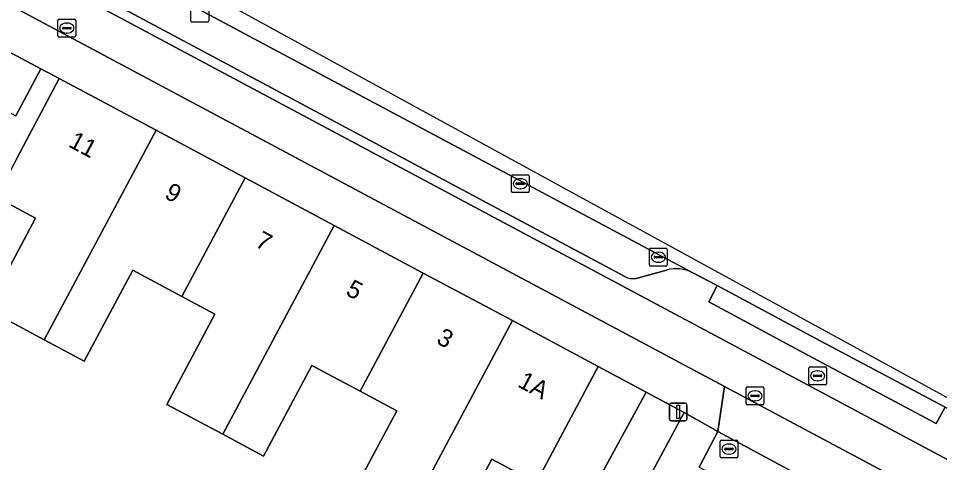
# Model space of a CAD drawing. Extents: x 159262 to 160143, y 383399 to 384319.
# Drawn here: x 159921.4 to 159973.1, y 383890.3 to 383915.2 of the extents above; entities that cross this region are included whole.
import ezdxf

# ---------------------------------------------------------------- set-up
doc = ezdxf.new("R2010")
doc.units = 0
for name, color, linetype in [('IMGEO_Berm_gesloten', 7, 'Continuous'), ('IMGEO_Erf', 7, 'Continuous'), ('IMGEO_Fietspad_gesloten', 7, 'Continuous'), ('IMGEO_Groenvoorziening', 7, 'Continuous'), ('IMGEO_Kolk', 7, 'Continuous'), ('IMGEO_Lichtmast', 7, 'Continuous'), ('IMGEO_Pand', 7, 'Continuous'), ('IMGEO_Pand_nummerreeks', 7, 'Continuous'), ('IMGEO_Parkeervlak_open', 7, 'Continuous'), ('IMGEO_Rijbaan_lokaal_gesloten', 7, 'Continuous'), ('IMGEO_Rioolput', 7, 'Continuous'), ('IMGEO_Voetpad_open', 7, 'Continuous')]:
    doc.layers.add(name, color=color, linetype=linetype)

msp = doc.modelspace()

# ---------------------------------------------------------------- linework, layer by layer
at = {"layer": 'IMGEO_Berm_gesloten'}
for points in [[(159918.588, 383919.812), (159961.28, 383896.996), (159968.689, 383893.037), (160018.359, 383866.492), (160080.53, 383833.461), (160080.736, 383833.894), (159981.569, 383886.754), (159976.828, 383889.275)], [(159955.407, 383900.729), (159923.72, 383917.674), (159923.321, 383918.129), (159922.778, 383919.75)], [(159957.748, 383901.096), (159956.05, 383900.63)], [(159960.597, 383900.226), (159959.239, 383900.942)], [(159974.679, 383892.694), (159973.396, 383893.395), (159972.9, 383892.476), (159965.968, 383896.171), (159960.12, 383899.312), (159960.597, 383900.226)]]:
    msp.add_lwpolyline(points, dxfattribs=at)
msp.add_lwpolyline([(159960.597, 383900.226), (159960.12, 383899.312), (159965.968, 383896.171), (159972.9, 383892.476), (159973.396, 383893.395), (159966.371, 383897.129)], close=True, dxfattribs=at)
for centre, radius, start, end in [((159958.299, 383899.138), 2.034, 62.4807, 105.7254), ((159955.873, 383901.618), 1.004, 242.3377, 280.1566)]:
    msp.add_arc(centre, radius, start, end, dxfattribs=at)
at = {"layer": 'IMGEO_Erf'}
msp.add_lwpolyline([(159892.341, 383928.581), (159890.923, 383925.926), (159896.349, 383923.03), (159901.357, 383920.358), (159906.365, 383917.685), (159911.373, 383915.013), (159916.381, 383912.34), (159921.21, 383909.763), (159922.62, 383912.402)], close=True, dxfattribs=at)
for points in [[(159939.906, 383888.118), (159942.614, 383893.19), (159940.552, 383894.291), (159937.838, 383895.74), (159935.12, 383890.649), (159932.832, 383891.872), (159929.689, 383893.549), (159932.396, 383898.62), (159930.537, 383899.612), (159927.781, 383901.085), (159925.056, 383895.98), (159922.81, 383897.179), (159919.598, 383898.894), (159922.326, 383904.004), (159920.107, 383905.189)], [(159953.134, 383887.858), (159956.605, 383894.247), (159953.917, 383895.683), (159950.429, 383889.149), (159947.942, 383890.477), (159945.179, 383885.301)]]:
    msp.add_lwpolyline(points, dxfattribs=at)
at = {"layer": 'IMGEO_Fietspad_gesloten'}
for points in [[(159896.823, 383934.316), (159893.727, 383935.935), (159892.539, 383933.733), (159890.781, 383934.659), (159879.571, 383940.642), (159878.488, 383938.609), (159961.003, 383894.56), (159966.304, 383891.73), (160016.316, 383865.032), (160041.045, 383851.684), (160089.346, 383826.131)], [(160018.359, 383866.492), (159968.689, 383893.037), (159961.28, 383896.996), (159918.588, 383919.812), (159916.706, 383920.813), (159917.898, 383923.047), (159914.578, 383924.817)]]:
    msp.add_lwpolyline(points, dxfattribs=at)
at = {"layer": 'IMGEO_Groenvoorziening'}
msp.add_lwpolyline([(159959.577, 383890.026), (159960.629, 383892.026), (159958.744, 383893.095), (159955.298, 383886.696), (159955.439, 383886.387)], dxfattribs=at)
at = {"layer": 'IMGEO_Kolk'}
for p, q in [((159931.049, 383915.098), (159931.049, 383915.95)), ((159932.05, 383915.95), (159932.05, 383915.098)), ((159931.976, 383915.024), (159931.124, 383915.024)), ((159949.042, 383905.52), (159949.042, 383906.372)), ((159949.117, 383906.446), (159949.969, 383906.446)), ((159949.53, 383906.226), (159949.555, 383906.226)), ((159950.043, 383906.372), (159950.043, 383905.52)), ((159949.301, 383905.94), (159949.301, 383905.952)), ((159949.739, 383905.903), (159949.341, 383905.903)), ((159949.344, 383905.989), (159949.742, 383905.989)), ((159949.785, 383905.952), (159949.785, 383905.94)), ((159949.969, 383905.446), (159949.117, 383905.446)), ((159949.553, 383905.666), (159949.528, 383905.666))]:
    msp.add_line(p, q, dxfattribs=at)
for points in [[(159931.049, 383915.098), (159931.049, 383915.95)], [(159932.05, 383915.95), (159932.05, 383915.098)], [(159931.976, 383915.024), (159931.124, 383915.024)], [(159949.042, 383905.52), (159949.042, 383906.372)], [(159949.117, 383906.446), (159949.969, 383906.446)], [(159950.043, 383906.372), (159950.043, 383905.52)], [(159949.969, 383905.446), (159949.117, 383905.446)]]:
    msp.add_lwpolyline(points, dxfattribs=at)
for centre, radius, start, end in [((159931.126, 383915.1), 0.0765, 181.552, 268.448), ((159931.126, 383915.1), 0.0765, 181.552, 268.448), ((159931.974, 383915.1), 0.0765, 271.552, 358.448), ((159931.974, 383915.1), 0.0765, 271.552, 358.448), ((159949.119, 383906.37), 0.0765, 91.552, 178.448), ((159949.119, 383906.37), 0.0765, 91.552, 178.448), ((159949.967, 383906.37), 0.0765, 1.552, 88.448), ((159949.967, 383906.37), 0.0765, 1.552, 88.448), ((159949.341, 383905.949), 0.0403, 85.8775, 175.7526), ((159949.338, 383905.939), 0.0366, 178.938, 274.7102), ((159949.742, 383905.946), 0.043, 264.8664, 352.4533), ((159949.746, 383905.951), 0.0386, 1.7309, 96.639), ((159949.119, 383905.522), 0.0765, 181.552, 268.448), ((159949.119, 383905.522), 0.0765, 181.552, 268.448), ((159949.967, 383905.522), 0.0765, 271.552, 358.448), ((159949.967, 383905.522), 0.0765, 271.552, 358.448)]:
    msp.add_arc(centre, radius, start, end, dxfattribs=at)
for centre, major_axis, ratio, start_param, end_param in [((159949.529, 383905.946), (-0.387, 0.002), 0.722429, 4.712389, 7.853982), ((159949.554, 383905.946), (-0.39, 0.002), 0.717154, 1.570796, 4.712389)]:
    msp.add_ellipse(centre, major_axis=major_axis, ratio=ratio, start_param=start_param, end_param=end_param, dxfattribs=at)
at = {"layer": 'IMGEO_Lichtmast'}
for p, q in [((159957.911, 383892.73), (159957.911, 383893.53)), ((159957.911, 383893.53), (159957.911, 383892.73)), ((159958.011, 383893.63), (159958.801, 383893.63)), ((159958.801, 383893.63), (159958.011, 383893.63)), ((159958.901, 383893.53), (159958.901, 383892.73)), ((159958.901, 383892.73), (159958.901, 383893.53)), ((159958.801, 383892.63), (159958.011, 383892.63)), ((159958.011, 383892.63), (159958.801, 383892.63))]:
    msp.add_line(p, q, dxfattribs=at)
msp.add_lwpolyline([(159958.331, 383893.505), (159958.481, 383893.505), (159958.481, 383892.755), (159958.331, 383892.755), (159958.331, 383893.505)], dxfattribs=at)
for centre, start, end in [((159958.011, 383893.53), 90, 180), ((159958.011, 383893.53), 90, 180), ((159958.801, 383893.53), 0, 90), ((159958.801, 383893.53), 360, 90), ((159958.011, 383892.73), 180, 270), ((159958.011, 383892.73), 180, 270), ((159958.801, 383892.73), 270, 0), ((159958.801, 383892.73), 270, 0)]:
    msp.add_arc(centre, 0.1, start, end, dxfattribs=at)
at = {"layer": 'IMGEO_Pand'}
for points in [[(159929.092, 383908.944), (159923.66, 383911.846), (159921.306, 383907.436), (159920.107, 383905.189), (159922.326, 383904.004), (159919.598, 383898.894), (159922.81, 383897.179)], [(159934.094, 383906.273), (159929.092, 383908.944), (159922.81, 383897.179), (159925.056, 383895.98), (159927.781, 383901.085), (159930.537, 383899.612)], [(159939.094, 383903.601), (159934.094, 383906.273), (159930.537, 383899.612), (159932.396, 383898.62), (159929.689, 383893.549), (159932.832, 383891.872)], [(159944.095, 383900.929), (159939.094, 383903.601), (159932.832, 383891.872), (159935.12, 383890.649), (159937.838, 383895.74), (159940.552, 383894.291)], [(159949.097, 383898.258), (159944.095, 383900.929), (159940.552, 383894.291), (159942.614, 383893.19), (159939.906, 383888.118), (159940.771, 383887.656), (159942.845, 383886.547)], [(159953.917, 383895.683), (159949.097, 383898.258), (159942.845, 383886.547), (159945.179, 383885.301), (159947.942, 383890.477), (159950.429, 383889.149)]]:
    msp.add_lwpolyline(points, close=True, dxfattribs=at)
at = {"layer": 'IMGEO_Parkeervlak_open'}
for points in [[(159959.239, 383900.942), (159922.005, 383920.814)], [(159922.778, 383919.75), (159923.321, 383918.129), (159923.72, 383917.674), (159955.407, 383900.729)], [(159956.05, 383900.63), (159957.748, 383901.096)]]:
    msp.add_lwpolyline(points, dxfattribs=at)
for centre, radius, start, end in [((159958.299, 383899.138), 2.034, 62.4807, 105.7254), ((159955.873, 383901.618), 1.004, 242.3377, 280.1566)]:
    msp.add_arc(centre, radius, start, end, dxfattribs=at)
at = {"layer": 'IMGEO_Rijbaan_lokaal_gesloten'}
msp.add_lwpolyline([(160021.053, 383867.95), (159975.895, 383892.634), (159920.241, 383923.056), (159919.708, 383922.063), (159922.005, 383920.814), (159959.239, 383900.942), (159960.597, 383900.226), (159966.371, 383897.129), (159973.396, 383893.395), (159974.679, 383892.694), (159974.977, 383892.547), (159982.604, 383888.443), (159988.539, 383885.285), (160021.053, 383867.95)], dxfattribs=at)
msp.add_lwpolyline([(159960.629, 383892.026), (159959.577, 383890.026), (159963.965, 383887.669), (159965.013, 383889.674)], close=True, dxfattribs=at)
at = {"layer": 'IMGEO_Rioolput'}
for p, q in [((159923.58, 383914.256), (159923.58, 383915.108)), ((159923.655, 383915.182), (159924.507, 383915.182)), ((159924.581, 383915.108), (159924.581, 383914.256)), ((159923.839, 383914.676), (159923.839, 383914.688)), ((159924.277, 383914.639), (159923.879, 383914.639)), ((159923.882, 383914.725), (159924.28, 383914.725)), ((159924.068, 383914.962), (159924.093, 383914.962)), ((159924.323, 383914.688), (159924.323, 383914.676)), ((159924.507, 383914.182), (159923.655, 383914.182)), ((159924.091, 383914.402), (159924.066, 383914.402)), ((159956.796, 383901.392), (159956.796, 383902.244)), ((159956.871, 383902.318), (159957.723, 383902.318)), ((159957.284, 383902.098), (159957.309, 383902.098)), ((159957.797, 383902.244), (159957.797, 383901.392)), ((159957.055, 383901.812), (159957.055, 383901.824)), ((159957.493, 383901.775), (159957.095, 383901.775)), ((159957.098, 383901.861), (159957.496, 383901.861)), ((159957.539, 383901.824), (159957.539, 383901.812)), ((159957.723, 383901.318), (159956.871, 383901.318)), ((159957.307, 383901.538), (159957.282, 383901.538)), ((159965.736, 383894.73), (159965.736, 383895.582)), ((159965.811, 383895.656), (159966.663, 383895.656)), ((159966.224, 383895.436), (159966.249, 383895.436)), ((159966.737, 383895.582), (159966.737, 383894.73)), ((159965.995, 383895.15), (159965.995, 383895.162)), ((159966.433, 383895.113), (159966.035, 383895.113)), ((159966.038, 383895.199), (159966.436, 383895.199)), ((159966.247, 383894.876), (159966.222, 383894.876)), ((159966.479, 383895.162), (159966.479, 383895.15)), ((159962.221, 383893.607), (159962.221, 383894.459)), ((159962.296, 383894.533), (159963.148, 383894.533)), ((159963.222, 383894.459), (159963.222, 383893.607)), ((159966.663, 383894.656), (159965.811, 383894.656)), ((159962.48, 383894.027), (159962.48, 383894.039)), ((159962.918, 383893.99), (159962.52, 383893.99)), ((159962.523, 383894.076), (159962.921, 383894.076)), ((159962.709, 383894.313), (159962.734, 383894.313)), ((159962.964, 383894.039), (159962.964, 383894.027)), ((159963.148, 383893.533), (159962.296, 383893.533)), ((159962.732, 383893.753), (159962.707, 383893.753)), ((159960.76, 383890.62), (159960.76, 383891.472)), ((159960.835, 383891.546), (159961.687, 383891.546)), ((159961.248, 383891.326), (159961.273, 383891.326)), ((159961.761, 383891.472), (159961.761, 383890.62)), ((159961.019, 383891.04), (159961.019, 383891.052)), ((159961.457, 383891.003), (159961.059, 383891.003)), ((159961.062, 383891.089), (159961.46, 383891.089)), ((159961.271, 383890.766), (159961.246, 383890.766)), ((159961.503, 383891.052), (159961.503, 383891.04)), ((159961.687, 383890.546), (159960.835, 383890.546))]:
    msp.add_line(p, q, dxfattribs=at)
for points in [[(159923.58, 383914.256), (159923.58, 383915.108)], [(159923.655, 383915.182), (159924.507, 383915.182)], [(159924.581, 383915.108), (159924.581, 383914.256)], [(159924.507, 383914.182), (159923.655, 383914.182)], [(159956.796, 383901.392), (159956.796, 383902.244)], [(159956.871, 383902.318), (159957.723, 383902.318)], [(159957.797, 383902.244), (159957.797, 383901.392)], [(159957.723, 383901.318), (159956.871, 383901.318)], [(159965.736, 383894.73), (159965.736, 383895.582)], [(159965.811, 383895.656), (159966.663, 383895.656)], [(159966.737, 383895.582), (159966.737, 383894.73)], [(159962.221, 383893.607), (159962.221, 383894.459)], [(159962.296, 383894.533), (159963.148, 383894.533)], [(159963.222, 383894.459), (159963.222, 383893.607)], [(159966.663, 383894.656), (159965.811, 383894.656)], [(159963.148, 383893.533), (159962.296, 383893.533)], [(159960.76, 383890.62), (159960.76, 383891.472)], [(159960.835, 383891.546), (159961.687, 383891.546)], [(159961.761, 383891.472), (159961.761, 383890.62)], [(159961.687, 383890.546), (159960.835, 383890.546)]]:
    msp.add_lwpolyline(points, dxfattribs=at)
for centre, radius, start, end in [((159923.657, 383915.106), 0.0765, 91.552, 178.448), ((159923.657, 383915.106), 0.0765, 91.552, 178.448), ((159924.505, 383915.106), 0.0765, 1.552, 88.448), ((159924.505, 383915.106), 0.0765, 1.552, 88.448), ((159923.879, 383914.685), 0.0403, 85.8775, 175.7526), ((159923.876, 383914.675), 0.0366, 178.938, 274.7102), ((159924.28, 383914.682), 0.043, 264.8664, 352.4533), ((159924.284, 383914.687), 0.0386, 1.7309, 96.639), ((159923.657, 383914.258), 0.0765, 181.552, 268.448), ((159923.657, 383914.258), 0.0765, 181.552, 268.448), ((159924.505, 383914.258), 0.0765, 271.552, 358.448), ((159924.505, 383914.258), 0.0765, 271.552, 358.448), ((159956.873, 383902.242), 0.0765, 91.552, 178.448), ((159956.873, 383902.242), 0.0765, 91.552, 178.448), ((159957.721, 383902.242), 0.0765, 1.552, 88.448), ((159957.721, 383902.242), 0.0765, 1.552, 88.448), ((159957.095, 383901.821), 0.0403, 85.8775, 175.7526), ((159957.092, 383901.811), 0.0366, 178.938, 274.7102), ((159957.496, 383901.818), 0.043, 264.8664, 352.4533), ((159957.5, 383901.823), 0.0386, 1.7309, 96.639), ((159956.873, 383901.394), 0.0765, 181.552, 268.448), ((159956.873, 383901.394), 0.0765, 181.552, 268.448), ((159957.721, 383901.394), 0.0765, 271.552, 358.448), ((159957.721, 383901.394), 0.0765, 271.552, 358.448), ((159965.813, 383895.58), 0.0765, 91.552, 178.448), ((159965.813, 383895.58), 0.0765, 91.552, 178.448), ((159966.661, 383895.58), 0.0765, 1.552, 88.448), ((159966.661, 383895.58), 0.0765, 1.552, 88.448), ((159966.035, 383895.159), 0.0403, 85.8775, 175.7526), ((159966.032, 383895.149), 0.0366, 178.938, 274.7102), ((159966.436, 383895.156), 0.043, 264.8664, 352.4533), ((159966.44, 383895.161), 0.0386, 1.7309, 96.639), ((159962.298, 383894.457), 0.0765, 91.552, 178.448), ((159962.298, 383894.457), 0.0765, 91.552, 178.448), ((159963.146, 383894.457), 0.0765, 1.552, 88.448), ((159963.146, 383894.457), 0.0765, 1.552, 88.448), ((159965.813, 383894.732), 0.0765, 181.552, 268.448), ((159965.813, 383894.732), 0.0765, 181.552, 268.448), ((159966.661, 383894.732), 0.0765, 271.552, 358.448), ((159966.661, 383894.732), 0.0765, 271.552, 358.448), ((159962.52, 383894.036), 0.0403, 85.8775, 175.7526), ((159962.517, 383894.026), 0.0366, 178.938, 274.7102), ((159962.921, 383894.033), 0.043, 264.8664, 352.4533), ((159962.925, 383894.038), 0.0386, 1.7309, 96.639), ((159962.298, 383893.609), 0.0765, 181.552, 268.448), ((159962.298, 383893.609), 0.0765, 181.552, 268.448), ((159963.146, 383893.609), 0.0765, 271.552, 358.448), ((159963.146, 383893.609), 0.0765, 271.552, 358.448), ((159960.837, 383891.47), 0.0765, 91.552, 178.448), ((159960.837, 383891.47), 0.0765, 91.552, 178.448), ((159961.685, 383891.47), 0.0765, 1.552, 88.448), ((159961.685, 383891.47), 0.0765, 1.552, 88.448), ((159961.059, 383891.049), 0.0403, 85.8775, 175.7526), ((159961.056, 383891.039), 0.0366, 178.938, 274.7102), ((159961.46, 383891.046), 0.043, 264.8664, 352.4533), ((159961.464, 383891.051), 0.0386, 1.7309, 96.639), ((159960.837, 383890.622), 0.0765, 181.552, 268.448), ((159960.837, 383890.622), 0.0765, 181.552, 268.448), ((159961.685, 383890.622), 0.0765, 271.552, 358.448), ((159961.685, 383890.622), 0.0765, 271.552, 358.448)]:
    msp.add_arc(centre, radius, start, end, dxfattribs=at)
for centre, major_axis, ratio, start_param, end_param in [((159924.067, 383914.682), (-0.387, 0.002), 0.722429, 4.712389, 7.853982), ((159924.092, 383914.682), (-0.39, 0.002), 0.717154, 1.570796, 4.712389), ((159957.283, 383901.818), (-0.387, 0.002), 0.722429, 4.712389, 7.853982), ((159957.308, 383901.818), (-0.39, 0.002), 0.717154, 1.570796, 4.712389), ((159966.223, 383895.156), (-0.387, 0.002), 0.722429, 4.712389, 7.853982), ((159966.248, 383895.156), (-0.39, 0.002), 0.717154, 1.570796, 4.712389), ((159962.708, 383894.033), (-0.387, 0.002), 0.722429, 4.712389, 7.853982), ((159962.733, 383894.033), (-0.39, 0.002), 0.717154, 1.570796, 4.712389), ((159961.247, 383891.046), (-0.387, 0.002), 0.722429, 4.712389, 7.853982), ((159961.272, 383891.046), (-0.39, 0.002), 0.717154, 1.570796, 4.712389)]:
    msp.add_ellipse(centre, major_axis=major_axis, ratio=ratio, start_param=start_param, end_param=end_param, dxfattribs=at)
at = {"layer": 'IMGEO_Voetpad_open'}
for points in [[(159892.341, 383928.581), (159922.62, 383912.402), (159923.66, 383911.846), (159929.092, 383908.944), (159934.094, 383906.273), (159939.094, 383903.601), (159944.095, 383900.929), (159949.097, 383898.258), (159953.917, 383895.683), (159956.605, 383894.247), (159958.744, 383893.095), (159960.629, 383892.026), (159961.003, 383894.56), (159878.488, 383938.609)], [(159921.306, 383907.436), (159923.66, 383911.846), (159922.62, 383912.402), (159921.21, 383909.763)], [(159966.304, 383891.73), (159961.003, 383894.56), (159960.629, 383892.026), (159965.013, 383889.674), (159966.936, 383888.689), (159967.484, 383888.397), (159983.16, 383880.031), (159990.758, 383875.964), (159995.226, 383873.572), (159997.099, 383872.569), (160013.572, 383863.75), (160067.941, 383834.834), (160082.909, 383826.855), (160086.324, 383825.028)], [(159955.439, 383886.387), (159955.298, 383886.696), (159958.744, 383893.095), (159956.605, 383894.247), (159953.134, 383887.858), (159942.937, 383868.647), (159942.879, 383868.538), (159942.471, 383867.778), (159936.984, 383857.563), (159936.522, 383856.702), (159936.31, 383856.307), (159936.227, 383856.152), (159922.785, 383831.084), (159924.973, 383830.037), (159926.749, 383833.42), (159927.068, 383833.525)], [(160089.346, 383826.131), (160041.045, 383851.684), (160016.316, 383865.032), (159966.304, 383891.73)]]:
    msp.add_lwpolyline(points, dxfattribs=at)

# ---------------------------------------------------------------- texts
at = {"layer": 'IMGEO_Pand_nummerreeks'}
for s, p in [('11', (159924.114, 383908.056)), ('9', (159929.506, 383905.173)), ('7', (159934.595, 383902.454)), ('5', (159939.683, 383899.735)), ('3', (159944.772, 383897.016)), ('1A', (159949.342, 383894.576))]:
    msp.add_text(s, height=1, rotation=331.885, dxfattribs=at).set_placement(p)

doc.saveas('drawing.dxf')
